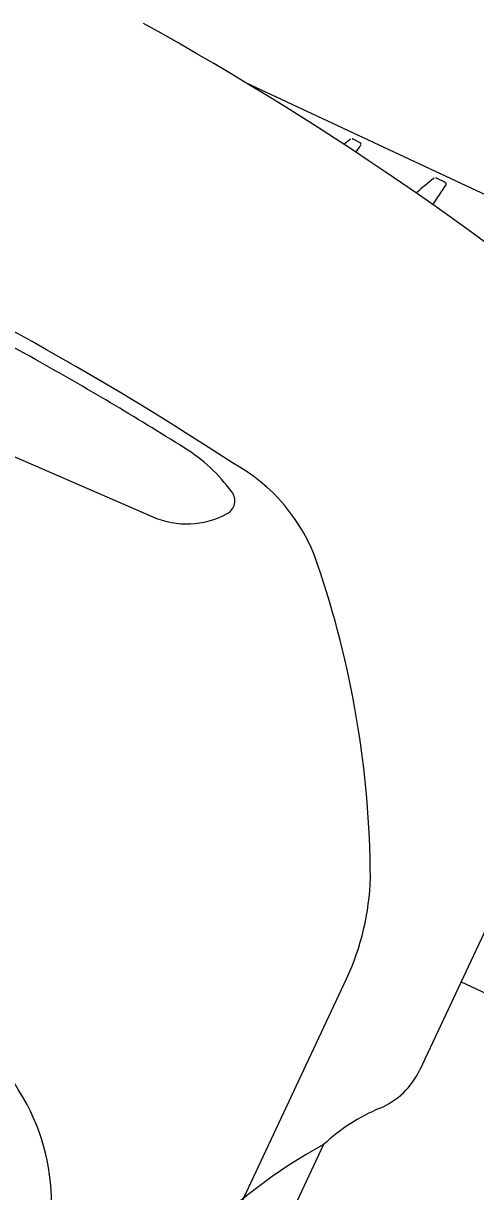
# Model space of a CAD drawing. Extents: x 14104283 to 14128447, y 8633203 to 8671666.
# Drawn here: x 14118477.66 to 14118479.62, y 8668415.93 to 8668420.99 of the extents above; entities that cross this region are included whole.
import ezdxf

# ---------------------------------------------------------------- set-up
doc = ezdxf.new("R2010")
doc.units = 0
doc.layers.add('Cell', color=7, linetype='Continuous')

msp = doc.modelspace()

# ---------------------------------------------------------------- linework, layer by layer
at = {"layer": 'Cell'}
for p, q in [((14118481.5935, 8668419.3435), (14118478.622, 8668420.7356)), ((14118479.0875, 8668420.4914), (14118479.1155, 8668420.4772)), ((14118479.1204, 8668420.4659), (14118479.1204, 8668420.4659)), ((14118479.4487, 8668420.3218), (14118479.4841, 8668420.3045)), ((14118480.5647, 8668418.9982), (14118479.375, 8668416.4587)), ((14118479.554, 8668416.8407), (14118480.2649, 8668416.5076)), ((14118478.9586, 8668416.1353), (14118475.5883, 8668408.9413))]:
    msp.add_line(p, q, dxfattribs=at)
for points in [[(14118476.6056, 8668416.9147), (14118477.4249, 8668419.1994), (14118478.2197, 8668418.8542)], [(14118471.7298, 8668401.212), (14118475.3936, 8668409.0325), (14118479.0573, 8668416.853)]]:
    msp.add_lwpolyline(points, dxfattribs=at)
for centre, radius, start, end in [((14118471.4076, 8668408.7987), 13.9477, 49.42516, 60.95889), ((14118479.7793, 8668419.5171), 1.2012, 125.8703, 127.61), ((14118479.082, 8668420.4819), 0.0109, 60.2001, 127.3708), ((14118474.2629, 8668424.0167), 6.017, 323.46697, 323.83325), ((14118479.1114, 8668420.4687), 0.00943, 342.7714, 63.925), ((14118480.1564, 8668419.3675), 1.1949, 126.9822, 131.8414), ((14118425.1737, 8668455.9203), 64.9571, 326.646628, 326.737873), ((14118479.443, 8668420.3163), 0.00792, 44.569, 133.7436), ((14118479.4799, 8668420.296), 0.00943, 342.7714, 63.925), ((14118470.8799, 8668407.3731), 14.0108, 56.73725, 66.22433), ((14118473.6177, 8668412.2367), 8.3693, 60.71641, 64.1766), ((14118470.3335, 8668406.3804), 15.0836, 57.87031, 60.71641), ((14118477.9537, 8668418.5141), 0.7556, 36.4134, 57.8703), ((14118478.1896, 8668418.4002), 0.7838, 18.8432, 61.4224), ((14118478.5104, 8668418.9247), 0.0638, 298.6454, 36.4134), ((14118478.3655, 8668419.19), 0.3661, 246.5253, 298.6454), ((14118474.8732, 8668417.2684), 4.288, 0.291, 18.8432), ((14118473.7101, 8668414.0604), 4.558, 29.9593, 47.5299), ((14118478.058, 8668417.3212), 1.1036, 334.8976, 358.39), ((14118479.0732, 8668416.6001), 0.3333, 292.66, 334.8976), ((14118476.8694, 8668415.8814), 0.9115, 357.5677, 29.9593), ((14118479.5154, 8668415.5409), 0.8144, 112.66, 133.1281), ((14118480.0046, 8668414.2105), 2.1907, 118.5214, 154.8976)]:
    msp.add_arc(centre, radius, start, end, dxfattribs=at)

doc.saveas('drawing.dxf')
